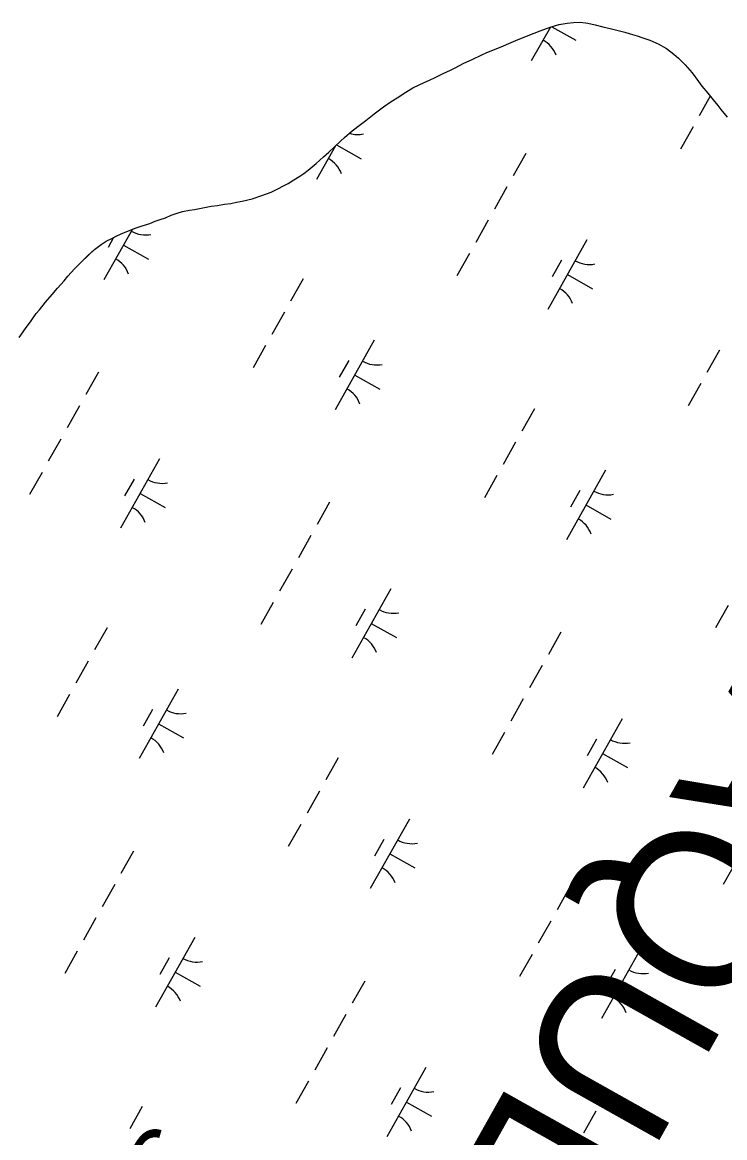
# Model space of a CAD drawing. Extents: x 3913936 to 3933962, y 195330 to 217741.
# Drawn here: x 3927645 to 3928086, y 203665 to 204364 of the extents above; entities that cross this region are included whole.
import ezdxf

# ---------------------------------------------------------------- set-up
doc = ezdxf.new("R2010")
doc.units = 0
for name, color, linetype in [('V-RIVR-IDEN', 7, 'Continuous'), ('V-TOPO-GNAM-IDEN', 7, 'Continuous'), ('V-TOPO-SHOR', 7, 'Continuous'), ('V-WETL-SWMP', 7, 'Continuous')]:
    doc.layers.add(name, color=color, linetype=linetype)

msp = doc.modelspace()

# ---------------------------------------------------------------- linework, layer by layer
at = {"layer": 'V-TOPO-SHOR'}
for points in [[(3927643.49, 204166.58), (3927647.5, 204172.11), (3927650.98, 204176.98), (3927654.21, 204181.46), (3927656.28, 204183.96), (3927660.02, 204188.57), (3927664.16, 204193.45), (3927667.66, 204197.4), (3927671.67, 204202.15), (3927673.99, 204204.92), (3927678.27, 204209.54), (3927682.54, 204213.89), (3927686.68, 204217.98), (3927690.84, 204221.68), (3927694.86, 204224.86), (3927697.98, 204226.85), (3927702.01, 204228.85), (3927704.75, 204230.31), (3927708.91, 204232.18), (3927712.69, 204233.65), (3927716.21, 204235.12), (3927720.64, 204236.47), (3927725.46, 204238.09), (3927728.72, 204239.43), (3927731.98, 204240.5), (3927735.37, 204241.58), (3927738.88, 204243.18), (3927742.53, 204244.53), (3927745.92, 204245.47), (3927750.36, 204246.43), (3927753.36, 204246.85), (3927758.71, 204247.81), (3927763.81, 204248.78), (3927767.85, 204249.34), (3927772.29, 204250.04), (3927776.34, 204250.59), (3927779.86, 204251.28), (3927783.26, 204252.1), (3927789.52, 204253.46), (3927795.77, 204255.61), (3927801.51, 204257.63), (3927805.68, 204259.76), (3927809.19, 204261.62), (3927812.18, 204263.09), (3927815.69, 204265.35), (3927819.46, 204267.61), (3927821.93, 204269.46), (3927824.79, 204271.45), (3927829.72, 204275.55), (3927834.25, 204279.77), (3927837.63, 204282.68), (3927841.25, 204286.11), (3927845.01, 204289.68), (3927847.61, 204291.93), (3927852.41, 204296.02), (3927857.6, 204300.13), (3927860.84, 204302.64), (3927866.17, 204306.88), (3927871.88, 204311.11), (3927876.82, 204314.56), (3927880.59, 204316.82), (3927886.05, 204320.27), (3927890.33, 204323.18), (3927894.24, 204325.05), (3927897.49, 204326.52), (3927900.75, 204327.99), (3927904.27, 204329.59), (3927909.47, 204332.12), (3927913.9, 204334.26), (3927916.89, 204335.59), (3927922.36, 204338.65), (3927927.56, 204340.92), (3927933.55, 204343.72), (3927936.42, 204345.06), (3927940.98, 204346.93), (3927945.79, 204348.81), (3927951.92, 204351.48), (3927955.04, 204352.82), (3927959.47, 204354.69), (3927966.38, 204357.37), (3927970.29, 204358.84), (3927976.41, 204361.12), (3927982.01, 204362.88), (3927987.11, 204363.71), (3927991.02, 204364.14), (3927995.6, 204364.18), (3928000.05, 204363.57), (3928004.77, 204362.57), (3928009.49, 204361.43), (3928014.86, 204360.05), (3928019.19, 204359.04), (3928023.38, 204357.9), (3928026.66, 204356.89)], [(3928026.66, 204356.89), (3928030.99, 204355.62), (3928033.87, 204354.73), (3928038.98, 204353.08), (3928044.24, 204350.78), (3928049.37, 204347.69), (3928053.98, 204344.2), (3928057.01, 204341.74), (3928061.23, 204337.6), (3928065.59, 204332.41), (3928069.43, 204327.08), (3928071.68, 204324.23), (3928075.25, 204319.81), (3928078.69, 204315.53), (3928081.6, 204312.03), (3928083.59, 204309.43), (3928087.56, 204304.76)]]:
    msp.add_lwpolyline(points, dxfattribs=at)
at = {"layer": 'V-WETL-SWMP'}
for p, q in [((3927976.41, 204361.12), (3927982.02, 204362.88)), ((3927977.42, 204361.44), (3927992.59, 204352.91)), ((3927982.02, 204362.88), (3927987.11, 204363.71)), ((3927987.11, 204363.71), (3927991.02, 204364.14)), ((3927991.02, 204364.14), (3927995.6, 204364.18)), ((3927995.6, 204364.18), (3928000.05, 204363.57)), ((3928000.05, 204363.57), (3928004.77, 204362.57)), ((3928004.77, 204362.57), (3928009.49, 204361.43)), ((3928009.49, 204361.43), (3928014.86, 204360.05)), ((3927955.04, 204352.82), (3927959.47, 204354.69)), ((3927959.47, 204354.69), (3927966.38, 204357.37)), ((3927976.59, 204361.18), (3927964.65, 204339.94)), ((3927966.38, 204357.37), (3927970.29, 204358.84)), ((3927970.29, 204358.84), (3927976.41, 204361.12)), ((3928014.86, 204360.05), (3928019.19, 204359.04)), ((3928019.19, 204359.04), (3928023.38, 204357.9)), ((3928023.38, 204357.9), (3928026.66, 204356.89)), ((3928026.66, 204356.89), (3928030.99, 204355.62)), ((3928030.99, 204355.62), (3928033.87, 204354.73)), ((3928033.87, 204354.73), (3928038.98, 204353.08)), ((3927940.98, 204346.93), (3927945.8, 204348.81)), ((3927945.8, 204348.81), (3927951.92, 204351.48)), ((3927951.92, 204351.48), (3927955.04, 204352.82)), ((3928038.98, 204353.08), (3928044.24, 204350.77)), ((3928044.24, 204350.77), (3928049.37, 204347.68)), ((3928049.37, 204347.68), (3928053.97, 204344.2)), ((3927922.36, 204338.65), (3927927.56, 204340.92)), ((3927927.56, 204340.92), (3927933.55, 204343.72)), ((3927933.55, 204343.72), (3927936.42, 204345.06)), ((3927936.42, 204345.06), (3927940.98, 204346.93)), ((3928053.97, 204344.2), (3928057.01, 204341.74)), ((3928057.01, 204341.74), (3928061.23, 204337.6)), ((3927909.47, 204332.12), (3927913.9, 204334.26)), ((3927913.9, 204334.26), (3927916.89, 204335.59)), ((3927916.89, 204335.59), (3927922.36, 204338.65)), ((3928061.23, 204337.6), (3928065.59, 204332.41)), ((3927894.24, 204325.05), (3927897.49, 204326.52)), ((3927897.49, 204326.52), (3927900.75, 204327.99)), ((3927900.75, 204327.99), (3927904.27, 204329.59)), ((3927904.27, 204329.59), (3927909.47, 204332.12)), ((3928065.59, 204332.41), (3928069.43, 204327.08)), ((3928069.43, 204327.08), (3928071.68, 204324.23)), ((3927880.59, 204316.82), (3927886.05, 204320.27)), ((3927886.05, 204320.27), (3927890.33, 204323.18)), ((3927890.33, 204323.18), (3927894.24, 204325.05)), ((3928071.68, 204324.23), (3928075.25, 204319.81)), ((3928075.25, 204319.81), (3928078.69, 204315.53)), ((3927871.88, 204311.11), (3927876.82, 204314.56)), ((3927876.82, 204314.56), (3927880.59, 204316.82)), ((3928076.84, 204317.84), (3928069.97, 204305.63)), ((3928078.69, 204315.53), (3928081.6, 204312.03)), ((3927860.85, 204302.64), (3927866.17, 204306.88)), ((3927866.17, 204306.88), (3927871.88, 204311.11)), ((3928081.6, 204312.03), (3928083.59, 204309.43)), ((3928083.59, 204309.43), (3928087.56, 204304.76)), ((3927852.41, 204296.02), (3927857.6, 204300.13)), ((3927857.6, 204300.13), (3927860.85, 204302.64)), ((3928066.05, 204298.66), (3928058.21, 204284.71)), ((3927845.01, 204289.68), (3927847.61, 204291.93)), ((3927847.61, 204291.93), (3927852.41, 204296.02)), ((3927841.89, 204286.72), (3927830.05, 204265.65)), ((3927837.63, 204282.68), (3927841.25, 204286.11)), ((3927841.25, 204286.11), (3927845.01, 204289.68)), ((3927842.52, 204287.32), (3927857.99, 204278.62)), ((3927829.72, 204275.55), (3927834.25, 204279.77)), ((3927834.25, 204279.77), (3927837.63, 204282.68)), ((3927961.14, 204281.92), (3927953.3, 204267.98)), ((3927821.93, 204269.46), (3927824.79, 204271.45)), ((3927824.79, 204271.45), (3927829.72, 204275.55)), ((3927812.18, 204263.09), (3927815.69, 204265.35)), ((3927815.69, 204265.35), (3927819.46, 204267.6)), ((3927819.46, 204267.6), (3927821.93, 204269.46)), ((3927795.78, 204255.61), (3927801.51, 204257.63)), ((3927801.51, 204257.63), (3927805.68, 204259.76)), ((3927805.68, 204259.76), (3927809.19, 204261.62)), ((3927809.19, 204261.62), (3927812.18, 204263.09)), ((3927949.38, 204261), (3927941.54, 204247.05)), ((3927767.85, 204249.34), (3927772.29, 204250.03)), ((3927772.29, 204250.03), (3927776.34, 204250.6)), ((3927776.34, 204250.6), (3927779.86, 204251.28)), ((3927779.86, 204251.28), (3927783.26, 204252.1)), ((3927783.26, 204252.1), (3927789.52, 204253.46)), ((3927789.52, 204253.46), (3927795.78, 204255.61)), ((3927735.37, 204241.58), (3927738.88, 204243.18)), ((3927738.88, 204243.18), (3927742.53, 204244.52)), ((3927742.53, 204244.52), (3927745.92, 204245.47)), ((3927745.92, 204245.47), (3927750.36, 204246.43)), ((3927750.36, 204246.43), (3927753.36, 204246.85)), ((3927753.36, 204246.85), (3927758.71, 204247.81)), ((3927758.71, 204247.81), (3927763.81, 204248.78)), ((3927763.81, 204248.78), (3927767.85, 204249.34)), ((3927716.21, 204235.13), (3927720.64, 204236.47)), ((3927720.64, 204236.47), (3927725.46, 204238.09)), ((3927725.46, 204238.09), (3927728.72, 204239.43)), ((3927728.72, 204239.43), (3927731.98, 204240.5)), ((3927731.98, 204240.5), (3927735.37, 204241.58)), ((3927937.62, 204240.08), (3927929.78, 204226.13)), ((3927714.52, 204234.42), (3927696.68, 204202.69)), ((3927697.98, 204226.85), (3927702.01, 204228.85)), ((3927702.76, 204229.25), (3927699.27, 204223.04)), ((3927702.01, 204228.85), (3927704.75, 204230.31)), ((3927704.75, 204230.31), (3927708.91, 204232.18)), ((3927708.91, 204232.18), (3927712.69, 204233.65)), ((3927712.69, 204233.65), (3927716.21, 204235.13)), ((3927686.69, 204217.98), (3927690.84, 204221.68)), ((3927690.84, 204221.68), (3927694.86, 204224.86)), ((3927694.86, 204224.86), (3927697.98, 204226.85)), ((3927708.93, 204224.49), (3927724.62, 204215.66)), ((3927999.55, 204227.73), (3927975.05, 204184.14)), ((3927682.54, 204213.89), (3927686.69, 204217.98)), ((3927925.86, 204219.16), (3927918.02, 204205.21)), ((3927983.51, 204214.95), (3927977.63, 204204.49)), ((3927673.99, 204204.92), (3927678.27, 204209.54)), ((3927678.27, 204209.54), (3927682.54, 204213.89)), ((3927667.66, 204197.41), (3927671.67, 204202.15)), ((3927671.67, 204202.15), (3927673.99, 204204.92)), ((3927821.6, 204203.25), (3927813.76, 204189.31)), ((3927987.3, 204205.94), (3928002.99, 204197.12)), ((3927660.02, 204188.57), (3927664.16, 204193.45)), ((3927664.16, 204193.45), (3927667.66, 204197.41)), ((3927656.28, 204183.96), (3927660.02, 204188.57)), ((3927650.98, 204176.98), (3927654.21, 204181.46)), ((3927654.21, 204181.46), (3927656.28, 204183.96)), ((3927809.84, 204182.33), (3927802, 204168.38)), ((3927647.5, 204172.11), (3927650.98, 204176.98)), ((3927643.49, 204166.58), (3927647.5, 204172.11)), ((3927798.08, 204161.41), (3927790.24, 204147.46)), ((3927866.18, 204164.77), (3927841.68, 204121.18)), ((3928082.62, 204158.57), (3928074.78, 204144.62)), ((3927850.14, 204151.99), (3927844.26, 204141.53)), ((3927693.17, 204144.67), (3927685.33, 204130.73)), ((3927853.93, 204142.98), (3927869.62, 204134.16)), ((3928070.86, 204137.65), (3928063.02, 204123.7)), ((3927681.41, 204123.75), (3927673.57, 204109.8)), ((3927966.6, 204121.74), (3927958.76, 204107.8)), ((3927669.65, 204102.83), (3927661.81, 204088.88)), ((3927954.84, 204100.82), (3927947, 204086.88)), ((3927731.58, 204090.48), (3927707.08, 204046.89)), ((3927657.89, 204081.91), (3927650.05, 204067.96)), ((3928011.18, 204083.26), (3927986.68, 204039.67)), ((3927715.54, 204077.7), (3927709.66, 204067.24)), ((3927943.08, 204079.9), (3927935.24, 204065.95)), ((3927719.33, 204068.69), (3927735.02, 204059.87)), ((3927995.14, 204070.48), (3927989.26, 204060.02)), ((3927838.17, 204063.16), (3927830.33, 204049.22)), ((3927998.93, 204061.47), (3928014.62, 204052.65)), ((3927826.41, 204042.24), (3927818.57, 204028.3)), ((3927814.65, 204021.32), (3927806.81, 204007.37)), ((3927876.58, 204008.97), (3927852.07, 203965.38)), ((3927802.89, 204000.4), (3927795.05, 203986.45)), ((3928088.08, 203998.39), (3928080.24, 203984.45)), ((3927860.54, 203996.19), (3927854.66, 203985.73)), ((3927698.63, 203984.49), (3927690.79, 203970.55)), ((3927864.32, 203987.18), (3927880.02, 203978.36)), ((3927983.17, 203981.65), (3927975.33, 203967.71)), ((3927686.87, 203963.57), (3927679.03, 203949.63)), ((3927971.41, 203960.73), (3927963.57, 203946.79)), ((3927675.11, 203942.65), (3927667.27, 203928.7)), ((3927743.21, 203946.01), (3927718.71, 203902.42)), ((3927959.65, 203939.81), (3927951.81, 203925.87)), ((3927727.17, 203933.23), (3927721.29, 203922.77)), ((3927730.96, 203924.22), (3927746.65, 203915.4)), ((3928021.57, 203927.46), (3927997.07, 203883.87)), ((3927947.89, 203918.89), (3927940.05, 203904.94)), ((3928005.54, 203914.68), (3927999.66, 203904.22)), ((3927843.63, 203902.98), (3927835.79, 203889.04)), ((3928009.32, 203905.67), (3928025.01, 203896.85)), ((3927831.87, 203882.06), (3927824.03, 203868.12)), ((3927820.11, 203861.14), (3927812.27, 203847.2)), ((3927888.21, 203864.5), (3927863.7, 203820.91)), ((3927872.17, 203851.72), (3927866.29, 203841.26)), ((3927715.2, 203844.4), (3927707.36, 203830.46)), ((3927875.95, 203842.71), (3927891.65, 203833.89)), ((3928092.88, 203837.38), (3928085.04, 203823.43)), ((3927703.44, 203823.48), (3927695.59, 203809.54)), ((3927988.63, 203821.48), (3927980.79, 203807.53)), ((3927691.67, 203802.56), (3927683.83, 203788.62)), ((3927976.87, 203800.55), (3927969.03, 203786.61)), ((3927753.6, 203790.21), (3927729.1, 203746.62)), ((3927679.91, 203781.64), (3927672.07, 203767.69)), ((3928033.2, 203782.99), (3928008.7, 203739.41)), ((3927737.57, 203777.43), (3927731.69, 203766.97)), ((3927965.11, 203779.63), (3927957.27, 203765.69)), ((3927741.35, 203768.42), (3927757.04, 203759.6)), ((3928017.17, 203770.21), (3928011.29, 203759.75)), ((3927860.19, 203762.9), (3927852.35, 203748.95)), ((3928020.95, 203761.2), (3928036.64, 203752.38)), ((3927848.43, 203741.97), (3927840.59, 203728.03)), ((3927836.67, 203721.05), (3927828.83, 203707.11)), ((3927898.6, 203708.7), (3927874.1, 203665.12)), ((3927824.91, 203700.13), (3927817.07, 203686.19)), ((3927882.56, 203695.92), (3927876.68, 203685.46)), ((3927720.66, 203684.23), (3927712.82, 203670.28)), ((3927886.35, 203686.91), (3927902.04, 203678.09)), ((3928005.19, 203681.39), (3927997.35, 203667.44))]:
    msp.add_line(p, q, dxfattribs=at)
for centre, start, end in [((3927963.57, 204337.54), 19.88608, 61.42973), ((3927856.04, 204311.41), 252.48659, 281.42974), ((3927828.97, 204263.25), 19.88608, 61.42973), ((3927722.67, 204248.45), 239.88608, 281.42974), ((3927695.6, 204200.29), 19.88608, 61.42973), ((3928001.04, 204229.9), 239.88608, 281.42974), ((3927973.97, 204181.74), 19.88608, 61.42973), ((3927867.67, 204166.94), 239.88608, 281.42974), ((3927840.6, 204118.78), 19.88608, 61.42973), ((3927733.07, 204092.65), 239.88608, 281.42974), ((3928012.67, 204085.43), 239.88608, 281.42974), ((3927706, 204044.49), 19.88608, 61.42973), ((3927985.6, 204037.27), 19.88608, 61.42973), ((3927878.07, 204011.14), 239.88608, 281.42974), ((3927851, 203962.98), 19.88608, 61.42973), ((3927744.7, 203948.18), 239.88608, 281.42974), ((3927717.63, 203900.02), 19.88608, 61.42973), ((3928023.06, 203929.63), 239.88608, 281.42974), ((3927995.99, 203881.47), 19.88608, 61.42973), ((3927889.7, 203866.67), 239.88608, 281.42974), ((3927862.63, 203818.51), 19.88608, 61.42973), ((3927755.09, 203792.38), 239.88608, 281.42974), ((3928034.69, 203785.16), 239.88608, 281.42974), ((3927728.02, 203744.22), 19.88608, 61.42973), ((3928007.62, 203737), 19.88608, 61.42973), ((3927900.09, 203710.87), 239.88608, 281.42974), ((3927873.02, 203662.71), 19.88608, 61.42973)]:
    msp.add_arc(centre, 17.62, start, end, dxfattribs=at)

# ---------------------------------------------------------------- texts
at = {"layer": 'V-RIVR-IDEN'}
msp.add_text('Spoil', height=42, rotation=241.7834, dxfattribs=at).set_placement((3927725.13, 203676.5))
at = {"layer": 'V-TOPO-GNAM-IDEN'}
msp.add_text('PLAQUEMINES', height=99.9998, rotation=240.68438, dxfattribs=at).set_placement((3928174.67, 204098.47))

doc.saveas('drawing.dxf')
